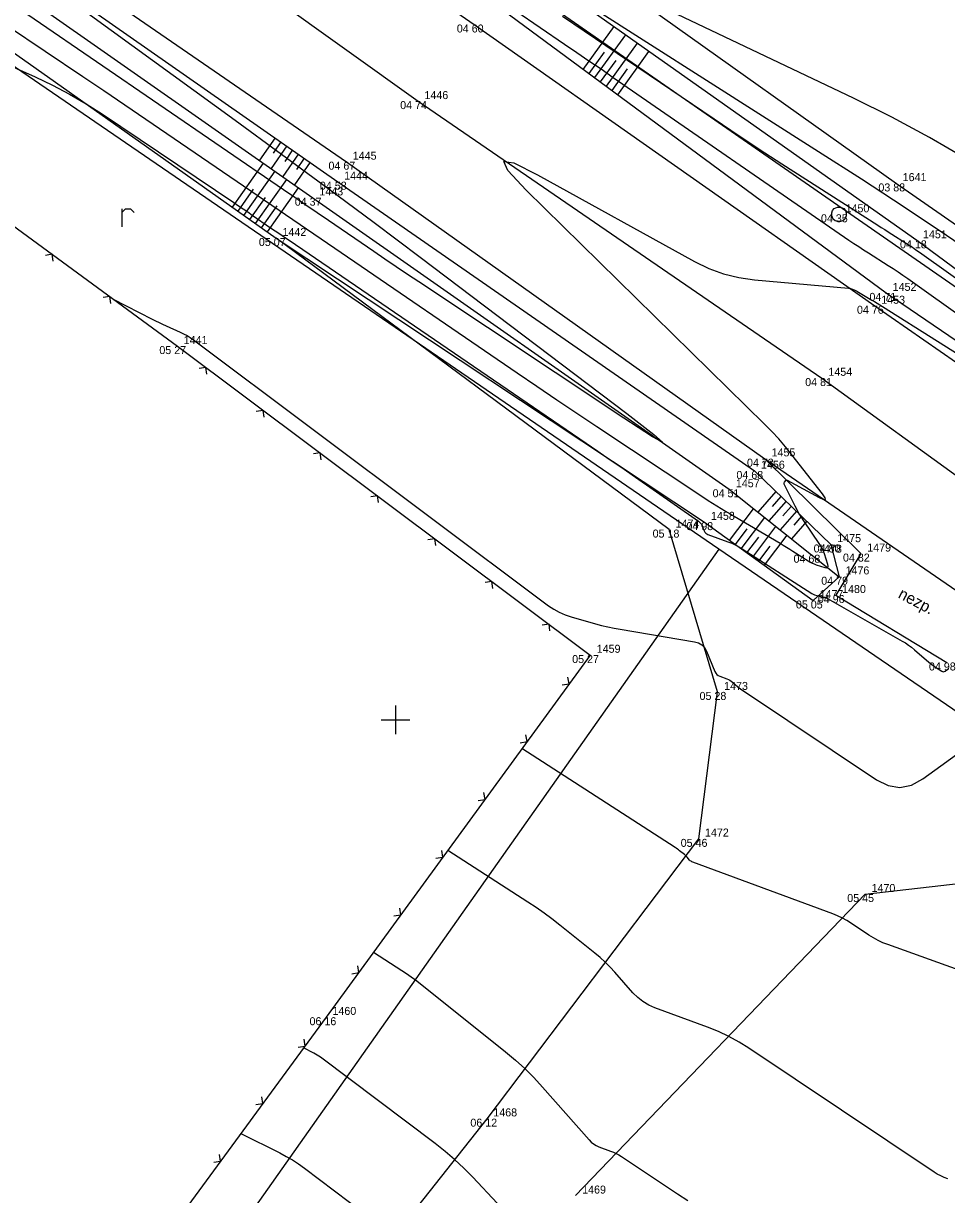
# Model space of a CAD drawing. Extents: x -711234 to -710007, y -1026313 to -1025448.
# Drawn here: x -710488.03 to -710455.71, y -1025641.6 to -1025600.63 of the extents above; entities that cross this region are included whole.
import ezdxf

# ---------------------------------------------------------------- set-up
doc = ezdxf.new("R2010")
doc.units = 0
for name, color, linetype in [('Ex_Major Contours', 7, 'Continuous'), ('Ex_Minor Contours', 7, 'Continuous'), ('Z_body', 7, 'Continuous'), ('Z_body_cisla', 7, 'Continuous'), ('Z_body_vysky_redukovane', 7, 'Continuous'), ('Z_hektometricka_sit', 7, 'Continuous'), ('Z_hrany_paty', 7, 'Continuous'), ('Z_katastr_hranice', 7, 'Continuous'), ('Z_komunikace', 7, 'Continuous'), ('Z_komunikace_osa', 7, 'Continuous'), ('Z_ploty', 7, 'Continuous'), ('Z_ploty_znacky', 7, 'Continuous'), ('Z_pole_rozhranni', 7, 'Continuous'), ('Z_popisy', 7, 'Continuous'), ('Z_rozhranni', 7, 'Continuous'), ('Z_site_kanalizace_znaky', 7, 'Continuous'), ('Z_technicke_srafy', 7, 'Continuous'), ('Z_znaky_kultur', 7, 'Continuous')]:
    doc.layers.add(name, color=color, linetype=linetype)

# ---------------------------------------------------------------- blocks, each defined once
blk = doc.blocks.new('POINT_DISPLAY')
blk.add_line((0, 0), (0, 0))
blk = doc.blocks.new('Z212')
for p, q in [((-0.17, 0.17), (0, 0)), ((0, 0), (0.17, 0.17))]:
    blk.add_line(p, q)
blk = doc.blocks.new('Z620')
for p, q in [((-0.25, 0.05), (-0.23, 0.13)), ((-0.25, -0.05), (-0.25, 0.05)), ((-0.23, 0.13), (-0.17, 0.2)), ((-0.17, 0.2), (-0.05, 0.25)), ((-0.05, 0.25), (0.05, 0.25)), ((0.05, 0.25), (0.17, 0.2)), ((0.17, 0.2), (0.23, 0.13)), ((0.23, 0.13), (0.25, 0.05)), ((0.25, 0.05), (0.25, -0.05)), ((-0.2, -0.17), (-0.25, -0.05)), ((-0.13, -0.23), (-0.2, -0.17)), ((-0.05, -0.25), (-0.13, -0.23)), ((0.05, -0.25), (-0.05, -0.25)), ((0.13, -0.23), (0.05, -0.25)), ((0.2, -0.17), (0.13, -0.23)), ((0.25, -0.05), (0.2, -0.17))]:
    blk.add_line(p, q)
blk = doc.blocks.new('Z301')
for p, q in [((-0.13, 0.38), (-0.13, -0.25)), ((-0.13, 0.25), (0, 0.38)), ((0, 0.38), (0.17, 0.38)), ((0.17, 0.38), (0.3, 0.25))]:
    blk.add_line(p, q)

msp = doc.modelspace()

# ---------------------------------------------------------------- linework, layer by layer
at = {"layer": 'Ex_Major Contours'}
for points in [[(-710470.124, -1025598.777), (-710460.193, -1025605.109), (-710458.693, -1025606.074), (-710457.202, -1025607.051), (-710455.719, -1025608.04), (-710454.245, -1025609.041), (-710451.942, -1025610.619)], [(-710490.553, -1025601.192), (-710487.623, -1025602.502), (-710487.011, -1025602.791), (-710486.413, -1025603.106), (-710485.829, -1025603.446), (-710485.26, -1025603.811), (-710480.661, -1025606.903), (-710480.5, -1025607.012), (-710480.339, -1025607.121), (-710480.178, -1025607.23), (-710480.017, -1025607.34), (-710479.374, -1025607.779), (-710479.213, -1025607.889), (-710479.052, -1025607.999), (-710478.891, -1025608.109), (-710478.73, -1025608.219), (-710468.328, -1025615.32), (-710467.925, -1025615.596), (-710467.522, -1025615.873), (-710467.12, -1025616.151), (-710466.719, -1025616.43), (-710464.395, -1025618.049), (-710464.357, -1025618.08), (-710464.324, -1025618.115), (-710464.297, -1025618.154), (-710464.275, -1025618.199), (-710464.198, -1025618.383), (-710464.175, -1025618.426), (-710464.145, -1025618.461), (-710464.109, -1025618.49), (-710464.065, -1025618.51), (-710463.366, -1025618.766), (-710463.235, -1025618.818), (-710463.108, -1025618.877), (-710462.985, -1025618.942), (-710462.864, -1025619.015), (-710460.428, -1025620.578), (-710460.408, -1025620.59), (-710460.387, -1025620.601), (-710460.365, -1025620.61), (-710460.342, -1025620.618), (-710460.251, -1025620.646), (-710460.228, -1025620.653), (-710460.205, -1025620.659), (-710460.181, -1025620.665), (-710460.158, -1025620.67), (-710460.007, -1025620.701), (-710459.975, -1025620.709), (-710459.943, -1025620.719), (-710459.912, -1025620.732), (-710459.883, -1025620.748), (-710457.267, -1025622.239), (-710457.154, -1025622.307), (-710457.044, -1025622.38), (-710456.939, -1025622.459), (-710456.837, -1025622.542), (-710456.33, -1025622.978), (-710456.282, -1025623.017), (-710456.233, -1025623.056), (-710456.183, -1025623.092), (-710456.132, -1025623.128), (-710455.882, -1025623.294), (-710455.852, -1025623.309), (-710455.822, -1025623.314), (-710455.792, -1025623.308), (-710455.763, -1025623.292), (-710455.644, -1025623.206)], [(-710475.769, -1025633.122), (-710474.779, -1025633.761), (-710474.616, -1025633.869), (-710474.455, -1025633.982), (-710474.298, -1025634.098), (-710474.143, -1025634.219), (-710471.152, -1025636.611), (-710470.809, -1025636.897), (-710470.48, -1025637.198), (-710470.163, -1025637.513), (-710469.861, -1025637.842), (-710468.227, -1025639.695), (-710468.152, -1025639.771), (-710468.069, -1025639.835), (-710467.979, -1025639.889), (-710467.882, -1025639.932), (-710467.477, -1025640.082), (-710467.377, -1025640.122), (-710467.28, -1025640.168), (-710467.186, -1025640.219), (-710467.094, -1025640.276), (-710465.137, -1025641.582), (-710464.776, -1025641.81)]]:
    msp.add_lwpolyline(points, dxfattribs=at)
at = {"layer": 'Ex_Minor Contours'}
for points in [[(-710490.161, -1025597.094), (-710480.618, -1025604.016), (-710478.99, -1025605.204), (-710477.367, -1025606.399), (-710475.75, -1025607.602), (-710474.139, -1025608.814), (-710466.904, -1025614.28), (-710465.957, -1025615.011), (-710465.661, -1025615.28), (-710466.013, -1025615.09), (-710467.016, -1025614.438), (-710474.182, -1025609.678), (-710474.579, -1025609.413), (-710474.977, -1025609.146), (-710475.373, -1025608.879), (-710475.768, -1025608.61), (-710477.348, -1025607.531), (-710477.743, -1025607.261), (-710478.138, -1025606.992), (-710478.533, -1025606.722), (-710478.927, -1025606.452), (-710487.656, -1025600.487), (-710488.134, -1025600.161)], [(-710492.552, -1025598.047), (-710485.952, -1025602.484), (-710485.214, -1025602.981), (-710484.476, -1025603.48), (-710483.74, -1025603.98), (-710483.005, -1025604.482), (-710480.065, -1025606.491), (-710479.33, -1025606.993), (-710478.595, -1025607.495), (-710477.86, -1025607.997), (-710477.124, -1025608.499), (-710470.746, -1025612.854), (-710470.052, -1025613.326), (-710469.356, -1025613.796), (-710468.659, -1025614.264), (-710467.961, -1025614.73), (-710464.356, -1025617.124), (-710464.059, -1025617.319), (-710463.759, -1025617.509), (-710463.457, -1025617.695), (-710463.152, -1025617.876), (-710461.542, -1025618.821), (-710461.429, -1025618.888), (-710461.316, -1025618.956), (-710461.205, -1025619.026), (-710461.093, -1025619.096), (-710460.562, -1025619.437), (-710460.494, -1025619.477), (-710460.424, -1025619.513), (-710460.352, -1025619.544), (-710460.277, -1025619.57), (-710459.974, -1025619.663), (-710459.911, -1025619.674), (-710459.873, -1025619.66), (-710459.859, -1025619.622), (-710459.87, -1025619.559), (-710459.988, -1025619.185), (-710460.019, -1025619.099), (-710460.055, -1025619.016), (-710460.098, -1025618.936), (-710460.147, -1025618.858), (-710460.708, -1025618.036), (-710460.79, -1025617.911), (-710460.868, -1025617.784), (-710460.941, -1025617.654), (-710461.01, -1025617.521), (-710461.394, -1025616.75), (-710461.399, -1025616.734), (-710461.4, -1025616.718), (-710461.397, -1025616.702), (-710461.388, -1025616.687), (-710461.345, -1025616.628), (-710461.333, -1025616.616), (-710461.321, -1025616.61), (-710461.306, -1025616.61), (-710461.291, -1025616.615), (-710460.173, -1025617.222), (-710460.022, -1025617.292), (-710459.953, -1025617.292), (-710459.965, -1025617.224), (-710460.059, -1025617.087), (-710461.127, -1025615.724), (-710461.354, -1025615.443), (-710461.59, -1025615.171), (-710461.835, -1025614.906), (-710462.088, -1025614.649), (-710470.431, -1025606.462), (-710471.066, -1025605.78), (-710471.212, -1025605.464), (-710470.867, -1025605.513), (-710470.033, -1025605.927), (-710464.537, -1025608.964), (-710464.039, -1025609.207), (-710463.523, -1025609.395), (-710462.991, -1025609.527), (-710462.442, -1025609.603), (-710459.151, -1025609.89), (-710459.124, -1025609.894), (-710459.098, -1025609.899), (-710459.072, -1025609.906), (-710459.047, -1025609.915), (-710458.946, -1025609.955), (-710458.921, -1025609.965), (-710458.896, -1025609.976), (-710458.872, -1025609.989), (-710458.849, -1025610.002), (-710458.33, -1025610.309), (-710458.236, -1025610.365), (-710458.143, -1025610.421), (-710458.05, -1025610.478), (-710457.957, -1025610.536), (-710454.1, -1025612.957)], [(-710450.998, -1025613.898), (-710457.072, -1025609.569), (-710457.24, -1025609.451), (-710457.409, -1025609.336), (-710457.58, -1025609.223), (-710457.753, -1025609.112), (-710458.446, -1025608.675), (-710458.619, -1025608.564), (-710458.79, -1025608.452), (-710458.961, -1025608.339), (-710459.13, -1025608.223), (-710467.38, -1025602.532), (-710467.805, -1025602.239), (-710468.231, -1025601.948), (-710468.658, -1025601.657), (-710469.085, -1025601.367), (-710470.796, -1025600.209)], [(-710469.16, -1025600.383), (-710463.853, -1025603.976), (-710463.263, -1025604.373), (-710462.669, -1025604.766), (-710462.074, -1025605.156), (-710461.476, -1025605.542), (-710458.124, -1025607.689), (-710458.002, -1025607.767), (-710457.88, -1025607.845), (-710457.758, -1025607.922), (-710457.635, -1025608), (-710457.146, -1025608.309), (-710457.024, -1025608.387), (-710456.904, -1025608.466), (-710456.784, -1025608.548), (-710456.666, -1025608.631), (-710443.94, -1025617.7)], [(-710423.924, -1025626.318), (-710437.933, -1025616.365), (-710438.344, -1025616.08), (-710438.759, -1025615.801), (-710439.18, -1025615.531), (-710439.607, -1025615.269), (-710441.321, -1025614.235), (-710441.749, -1025613.975), (-710442.174, -1025613.711), (-710442.597, -1025613.443), (-710443.017, -1025613.171), (-710453.757, -1025606.167), (-710455.024, -1025605.371), (-710456.315, -1025604.619), (-710457.631, -1025603.91), (-710458.972, -1025603.246), (-710465.383, -1025600.201)], [(-710484.882, -1025610.277), (-710483.525, -1025610.975), (-710483.404, -1025611.036), (-710483.282, -1025611.096), (-710483.16, -1025611.154), (-710483.037, -1025611.21), (-710482.542, -1025611.431), (-710482.42, -1025611.49), (-710482.302, -1025611.555), (-710482.187, -1025611.626), (-710482.077, -1025611.704), (-710469.646, -1025621.004), (-710469.463, -1025621.128), (-710469.271, -1025621.235), (-710469.07, -1025621.322), (-710468.86, -1025621.392), (-710468.003, -1025621.634), (-710467.788, -1025621.691), (-710467.572, -1025621.743), (-710467.354, -1025621.788), (-710467.135, -1025621.828), (-710464.533, -1025622.266), (-710464.396, -1025622.305), (-710464.282, -1025622.373), (-710464.191, -1025622.469), (-710464.122, -1025622.594), (-710463.825, -1025623.307), (-710463.796, -1025623.362), (-710463.758, -1025623.407), (-710463.711, -1025623.443), (-710463.655, -1025623.47), (-710463.406, -1025623.561), (-710463.351, -1025623.584), (-710463.298, -1025623.612), (-710463.249, -1025623.644), (-710463.202, -1025623.681), (-710463.019, -1025623.838), (-710462.972, -1025623.877), (-710462.925, -1025623.914), (-710462.876, -1025623.95), (-710462.827, -1025623.984), (-710458.163, -1025627.096), (-710457.754, -1025627.299), (-710457.348, -1025627.362), (-710456.945, -1025627.284), (-710456.545, -1025627.065), (-710454.948, -1025625.908)], [(-710453.519, -1025634.379), (-710457.773, -1025632.86), (-710457.944, -1025632.793), (-710458.111, -1025632.716), (-710458.272, -1025632.628), (-710458.429, -1025632.53), (-710459.044, -1025632.12), (-710459.201, -1025632.022), (-710459.362, -1025631.934), (-710459.528, -1025631.855), (-710459.699, -1025631.786), (-710464.601, -1025629.975), (-710464.631, -1025629.962), (-710464.659, -1025629.946), (-710464.684, -1025629.926), (-710464.708, -1025629.903), (-710464.795, -1025629.803), (-710464.818, -1025629.779), (-710464.841, -1025629.755), (-710464.865, -1025629.733), (-710464.891, -1025629.712), (-710465.061, -1025629.576), (-710465.098, -1025629.547), (-710465.137, -1025629.519), (-710465.175, -1025629.491), (-710465.215, -1025629.465), (-710470.578, -1025626.004)], [(-710455.674, -1025641.055), (-710455.798, -1025641.007), (-710455.919, -1025640.95), (-710456.037, -1025640.887), (-710456.15, -1025640.816), (-710462.635, -1025636.488), (-710462.979, -1025636.272), (-710463.335, -1025636.078), (-710463.701, -1025635.905), (-710464.078, -1025635.753), (-710465.923, -1025635.071), (-710466.14, -1025634.976), (-710466.341, -1025634.856), (-710466.525, -1025634.712), (-710466.692, -1025634.544), (-710467.328, -1025633.822), (-710467.491, -1025633.646), (-710467.66, -1025633.477), (-710467.837, -1025633.315), (-710468.021, -1025633.161), (-710469.256, -1025632.174), (-710469.527, -1025631.963), (-710469.802, -1025631.759), (-710470.083, -1025631.562), (-710470.37, -1025631.373), (-710473.173, -1025629.563)], [(-710470.59, -1025642.812), (-710472.3, -1025641), (-710472.611, -1025640.684), (-710472.934, -1025640.383), (-710473.269, -1025640.095), (-710473.617, -1025639.821), (-710477.632, -1025636.798), (-710477.687, -1025636.759), (-710477.743, -1025636.722), (-710477.801, -1025636.688), (-710477.86, -1025636.657), (-710478.22, -1025636.476)], [(-710480.416, -1025639.465), (-710479.054, -1025640.148), (-710478.83, -1025640.267), (-710478.612, -1025640.395), (-710478.401, -1025640.533), (-710478.195, -1025640.681), (-710475.563, -1025642.663)]]:
    msp.add_lwpolyline(points, dxfattribs=at)
at = {"layer": 'Z_hektometricka_sit'}
for p, q in [((-710475, -1025624.5), (-710475, -1025625.5)), ((-710475.5, -1025625), (-710474.5, -1025625))]:
    msp.add_line(p, q, dxfattribs=at)
at = {"layer": 'Z_hrany_paty'}
for p, q in [((-710491.37, -1025596.16), (-710477.02, -1025606.17)), ((-710491.92, -1025596.92), (-710477.9, -1025606.73)), ((-710493.59, -1025597.97), (-710479.18, -1025608.14)), ((-710470.98, -1025598.18), (-710456.76, -1025608.22)), ((-710471.73, -1025599.8), (-710457.83, -1025610.06)), ((-710477.02, -1025606.17), (-710462.44, -1025616.29)), ((-710477.9, -1025606.73), (-710463.32, -1025616.93)), ((-710479.18, -1025608.14), (-710464.19, -1025618.08)), ((-710456.76, -1025608.22), (-710439.04, -1025621.29)), ((-710457.83, -1025610.06), (-710439.62, -1025622.43)), ((-710462.44, -1025616.29), (-710459.76, -1025618.86)), ((-710463.32, -1025616.93), (-710460.44, -1025619.22)), ((-710464.19, -1025618.08), (-710460.38, -1025620.82)), ((-710459.76, -1025618.86), (-710459.47, -1025619.99)), ((-710460.44, -1025619.22), (-710459.47, -1025619.99)), ((-710459.47, -1025619.99), (-710460.38, -1025620.82))]:
    msp.add_line(p, q, dxfattribs=at)
at = {"layer": 'Z_katastr_hranice'}
for p, q in [((-710463.69, -1025619.02), (-710507.35, -1025589.15)), ((-710463.69, -1025619.02), (-710572.46, -1025773.19)), ((-710441.84, -1025633.97), (-710463.69, -1025619.02))]:
    msp.add_line(p, q, dxfattribs=at)
msp.add_lwpolyline([(-710600.21, -1025504.82), (-710580.45, -1025521.54), (-710492.86, -1025583.88), (-710429.93, -1025627.5), (-710391.58, -1025654.85), (-710379.57, -1025662.83), (-710367.07, -1025673.36), (-710347.9, -1025691.71), (-710333.8, -1025705.97), (-710271.15, -1025774.38), (-710237.36, -1025811.14)], dxfattribs=at)
at = {"layer": 'Z_komunikace'}
for p, q in [((-710487.39, -1025590.16), (-710472.25, -1025600.67)), ((-710491, -1025595.66), (-710476.72, -1025605.47)), ((-710472.25, -1025600.67), (-710458.22, -1025610.51)), ((-710476.72, -1025605.47), (-710462.07, -1025615.86)), ((-710458.22, -1025610.51), (-710440.06, -1025623.16)), ((-710462.07, -1025615.86), (-710452.95, -1025622.14))]:
    msp.add_line(p, q, dxfattribs=at)
at = {"layer": 'Z_komunikace_osa'}
for p, q in [((-710489.09, -1025592.72), (-710474.21, -1025603.35)), ((-710474.21, -1025603.35), (-710460.08, -1025613.04)), ((-710460.08, -1025613.04), (-710441.91, -1025626.23))]:
    msp.add_line(p, q, dxfattribs=at)
at = {"layer": 'Z_ploty'}
for p, q in [((-710496.09, -1025602.06), (-710482.64, -1025611.92)), ((-710482.64, -1025611.92), (-710468.19, -1025622.73)), ((-710468.19, -1025622.73), (-710477.43, -1025635.4)), ((-710477.43, -1025635.4), (-710487.09, -1025648.55))]:
    msp.add_line(p, q, dxfattribs=at)
at = {"layer": 'Z_pole_rozhranni'}
for p, q in [((-710474.49, -1025594.13), (-710457.47, -1025606.23)), ((-710457.47, -1025606.23), (-710440.38, -1025618.14)), ((-710465.42, -1025618.34), (-710479.18, -1025608.14)), ((-710463.73, -1025624.02), (-710465.42, -1025618.34)), ((-710464.39, -1025629.16), (-710463.73, -1025624.02)), ((-710471.8, -1025638.95), (-710464.39, -1025629.16)), ((-710458.56, -1025631.09), (-710451.6, -1025630.3)), ((-710468.7, -1025641.64), (-710458.56, -1025631.09)), ((-710481.01, -1025650.62), (-710471.8, -1025638.95))]:
    msp.add_line(p, q, dxfattribs=at)
at = {"layer": 'Z_rozhranni'}
for p, q in [((-710462.07, -1025615.86), (-710458.71, -1025619.18)), ((-710458.71, -1025619.18), (-710459.59, -1025620.63)), ((-710459.59, -1025620.63), (-710455.7, -1025622.99))]:
    msp.add_line(p, q, dxfattribs=at)
at = {"layer": 'Z_technicke_srafy'}
for p, q in [((-710468.43, -1025602.24), (-710467.35, -1025600.74)), ((-710468.03, -1025602.53), (-710466.94, -1025601.03)), ((-710467.62, -1025602.83), (-710466.53, -1025601.32)), ((-710468.23, -1025602.38), (-710467.69, -1025601.64)), ((-710467.22, -1025603.13), (-710466.13, -1025601.61)), ((-710467.83, -1025602.68), (-710467.28, -1025601.93)), ((-710467.42, -1025602.98), (-710466.88, -1025602.22)), ((-710479.22, -1025604.63), (-710479.77, -1025605.42)), ((-710478.81, -1025604.92), (-710479.36, -1025605.71)), ((-710479.02, -1025604.78), (-710479.29, -1025605.17)), ((-710478.4, -1025605.2), (-710478.95, -1025605.99)), ((-710478.61, -1025605.06), (-710478.88, -1025605.46)), ((-710478.2, -1025605.35), (-710478.47, -1025605.74)), ((-710480.71, -1025607.06), (-710479.63, -1025605.52)), ((-710480.31, -1025607.35), (-710479.22, -1025605.8)), ((-710477.99, -1025605.49), (-710478.54, -1025606.28)), ((-710479.9, -1025607.63), (-710478.81, -1025606.09)), ((-710480.51, -1025607.2), (-710479.97, -1025606.43)), ((-710479.49, -1025607.92), (-710478.4, -1025606.38)), ((-710480.1, -1025607.49), (-710479.56, -1025606.72)), ((-710479.69, -1025607.78), (-710479.15, -1025607.01)), ((-710461.69, -1025617.01), (-710462.32, -1025617.73)), ((-710461.51, -1025617.18), (-710461.82, -1025617.53)), ((-710463.31, -1025618.72), (-710462.47, -1025617.61)), ((-710461.33, -1025617.35), (-710461.93, -1025618.04)), ((-710460.97, -1025617.7), (-710461.54, -1025618.35)), ((-710461.15, -1025617.53), (-710461.44, -1025617.86)), ((-710462.9, -1025619.01), (-710462.08, -1025617.92)), ((-710460.61, -1025618.05), (-710461.14, -1025618.66)), ((-710460.79, -1025617.87), (-710461.06, -1025618.19)), ((-710463.1, -1025618.86), (-710462.69, -1025618.31)), ((-710462.49, -1025619.3), (-710461.69, -1025618.23)), ((-710462.09, -1025619.59), (-710461.29, -1025618.54)), ((-710462.7, -1025619.15), (-710462.29, -1025618.61)), ((-710462.29, -1025619.45), (-710461.89, -1025618.92))]:
    msp.add_line(p, q, dxfattribs=at)

# ---------------------------------------------------------------- block references
at = {"layer": 'Z_body'}
for p in [(-710472.25, -1025600.67), (-710474.21, -1025603.35), (-710476.72, -1025605.47), (-710477.02, -1025606.17), (-710457.47, -1025606.23), (-710477.9, -1025606.73), (-710459.48, -1025607.31), (-710479.18, -1025608.14), (-710456.76, -1025608.22), (-710457.83, -1025610.06), (-710458.22, -1025610.51), (-710482.64, -1025611.92), (-710460.08, -1025613.04), (-710462.07, -1025615.86), (-710462.44, -1025616.29), (-710463.32, -1025616.93), (-710464.19, -1025618.08), (-710465.42, -1025618.34), (-710459.76, -1025618.86), (-710460.44, -1025619.22), (-710458.71, -1025619.18), (-710459.47, -1025619.99), (-710460.38, -1025620.82), (-710459.59, -1025620.63), (-710468.19, -1025622.73), (-710463.73, -1025624.02), (-710464.39, -1025629.16), (-710458.56, -1025631.09), (-710477.43, -1025635.4), (-710471.8, -1025638.95)]:
    msp.add_blockref('POINT_DISPLAY', p, dxfattribs=at)
at = {"layer": 'Z_ploty_znacky'}
for p, rotation in [((-710487.02, -1025608.71), 143.8), ((-710485, -1025610.19), 143.8), ((-710481.64, -1025612.67), 143.2), ((-710479.64, -1025614.17), 143.2), ((-710477.64, -1025615.66), 143.2), ((-710475.63, -1025617.16), 143.2), ((-710473.63, -1025618.66), 143.2), ((-710471.63, -1025620.16), 143.2), ((-710469.63, -1025621.65), 143.2), ((-710468.93, -1025623.74), 53.9), ((-710470.4, -1025625.76), 53.9), ((-710471.87, -1025627.78), 53.9), ((-710473.35, -1025629.8), 53.9), ((-710474.82, -1025631.82), 53.9), ((-710476.29, -1025633.84), 53.9), ((-710478.17, -1025636.41), 53.7), ((-710479.65, -1025638.42), 53.7), ((-710481.13, -1025640.44), 53.7)]:
    msp.add_blockref('Z212', p, dxfattribs=dict(at, rotation=rotation))
at = {"layer": 'Z_site_kanalizace_znaky'}
msp.add_blockref('Z620', (-710459.48, -1025607.31), dxfattribs=at)
at = {"layer": 'Z_znaky_kultur'}
msp.add_blockref('Z301', (-710484.45, -1025607.5), dxfattribs=at)

# ---------------------------------------------------------------- texts
at = {"layer": 'Z_body_cisla'}
for s, p in [('1446', (-710473.99, -1025603.28)), ('1445', (-710476.5, -1025605.4)), ('1444', (-710476.8, -1025606.1)), ('1641', (-710457.25, -1025606.15)), ('1443', (-710477.67, -1025606.65)), ('1450', (-710459.25, -1025607.24)), ('1442', (-710478.96, -1025608.07)), ('1451', (-710456.54, -1025608.15)), ('1452', (-710457.6, -1025609.99)), ('1453', (-710458, -1025610.44)), ('1441', (-710482.42, -1025611.85)), ('1454', (-710459.85, -1025612.96)), ('1455', (-710461.84, -1025615.78)), ('1456', (-710462.21, -1025616.21)), ('1457', (-710463.09, -1025616.86)), ('1458', (-710463.96, -1025618)), ('1474', (-710465.2, -1025618.27)), ('1475', (-710459.54, -1025618.78)), ('1478', (-710460.21, -1025619.15)), ('1479', (-710458.49, -1025619.11)), ('1476', (-710459.25, -1025619.91)), ('1477', (-710460.16, -1025620.74)), ('1480', (-710459.37, -1025620.56)), ('1459', (-710467.96, -1025622.65)), ('1473', (-710463.5, -1025623.95)), ('1472', (-710464.17, -1025629.08)), ('1470', (-710458.34, -1025631.02)), ('1460', (-710477.21, -1025635.32)), ('1468', (-710471.58, -1025638.87)), ('1469', (-710468.47, -1025641.57))]:
    msp.add_text(s, height=0.28, dxfattribs=at).set_placement(p)
at = {"layer": 'Z_body_vysky_redukovane'}
for s, p in [('04 60', (-710472.857, -1025600.95)), ('04 74', (-710474.84, -1025603.63)), ('04 67', (-710477.35, -1025605.75)), ('04 58', (-710477.65, -1025606.45)), ('03 88', (-710458.1, -1025606.51)), ('04 37', (-710478.53, -1025607.01)), ('04 35', (-710460.11, -1025607.59)), ('05 07', (-710479.787, -1025608.42)), ('04 18', (-710457.343, -1025608.5)), ('04 71', (-710458.413, -1025610.34)), ('04 76', (-710458.85, -1025610.79)), ('05 27', (-710483.27, -1025612.2)), ('04 81', (-710460.663, -1025613.32)), ('04 73', (-710462.7, -1025616.14)), ('04 68', (-710463.07, -1025616.57)), ('04 51', (-710463.903, -1025617.21)), ('04 98', (-710464.82, -1025618.36)), ('05 18', (-710466.003, -1025618.62)), ('04 80', (-710460.367, -1025619.14)), ('04 68', (-710461.07, -1025619.5)), ('04 82', (-710459.34, -1025619.46)), ('04 79', (-710460.1, -1025620.27)), ('05 05', (-710460.987, -1025621.1)), ('04 96', (-710460.22, -1025620.91)), ('05 27', (-710468.82, -1025623.01)), ('04 98', (-710456.33, -1025623.27)), ('05 28', (-710464.36, -1025624.3)), ('05 46', (-710465.02, -1025629.44)), ('05 45', (-710459.19, -1025631.37)), ('06 16', (-710478.013, -1025635.68)), ('06 12', (-710472.383, -1025639.23))]:
    msp.add_text(s, height=0.28, dxfattribs=at).set_placement(p)
at = {"layer": 'Z_popisy'}
msp.add_text('nezp.', height=0.4, rotation=332.1, dxfattribs=at).set_placement((-710457.44, -1025620.71))

doc.saveas('drawing.dxf')
